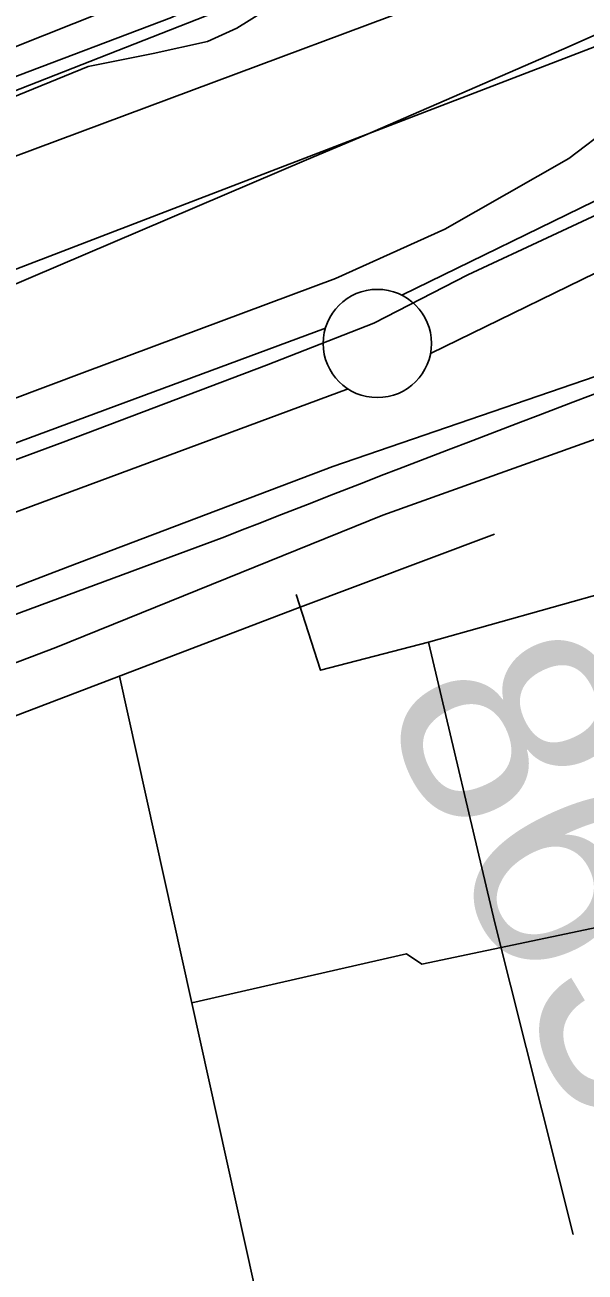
# Model space of a CAD drawing. Extents: x 3651524 to 3689615, y 505651 to 531377.
# Drawn here: x 3674060 to 3674319, y 514121 to 514697 of the extents above; entities that cross this region are included whole.
import ezdxf

# ---------------------------------------------------------------- set-up
doc = ezdxf.new("R2010")
doc.units = 0
for name, color, linetype in [('V-FLOD-BASE', 7, 'Continuous'), ('V-LEVE-TOET', 7, 'Continuous'), ('V-RIVR-EDGE', 7, 'Continuous'), ('V-ROAD-CNTR', 7, 'Continuous'), ('V-RRAP-RVMT', 7, 'Continuous'), ('V-SITE-OTLN', 7, 'Continuous'), ('V-SITE-VEGE', 7, 'Continuous'), ('V-SURV-IDEN', 7, 'Continuous'), ('V-SURV-LINE', 7, 'Continuous'), ('V-TOPO-DPTH', 7, 'Continuous'), ('V-TOPO-MINR', 7, 'Continuous'), ('V-TOPO-WATR', 7, 'Continuous'), ('V-UTIL-LINE', 7, 'Continuous')]:
    doc.layers.add(name, color=color, linetype=linetype)

msp = doc.modelspace()

# ---------------------------------------------------------------- linework, layer by layer
at = {"layer": 'V-FLOD-BASE'}
for points in [[(3674221.26, 514558.895), (3674264.737, 514581.222), (3674342.53, 514617.513), (3674505.439, 514678.441), (3674539.261, 514692.91)], [(3673146.537, 514159.764), (3673190.262, 514171.174), (3673201.946, 514175.145), (3673242.904, 514190.491), (3673347.393, 514230.304), (3673452.275, 514270.643), (3673558.865, 514311.513), (3673653.907, 514346.837), (3673776.121, 514392.081), (3673869.721, 514425.036), (3673952.55, 514457.568), (3674077.783, 514503.871), (3674171.772, 514539.455), (3674221.26, 514558.895)]]:
    msp.add_lwpolyline(points, dxfattribs=at)
at = {"layer": 'V-LEVE-TOET'}
for points in [[(3674202.406, 514492.595), (3674328.936, 514536.089), (3674422.71, 514569.102), (3674515.967, 514601.123), (3674593.658, 514631.398), (3674708.135, 514673.589), (3674816.61, 514716.382), (3675056.07, 514799.584), (3675205.373, 514856.23), (3675357.681, 514912.822), (3675472.185, 514956.516), (3675629.504, 515013.027), (3675779.792, 515068.653), (3675874.06, 515101.156), (3675951.124, 515123.926), (3676016.537, 515139.372), (3676109.61, 515160.368), (3676131.792, 515168.017), (3676180.043, 515176.232), (3676203.077, 515174.843), (3676236.07, 515169.781), (3676265.932, 515157.253), (3676277.858, 515151.039)], [(3674203.635, 514579.494), (3674254.137, 514602.206), (3674311.317, 514634.829), (3674331.117, 514650.035), (3674347.796, 514658.276), (3674369.466, 514665.432), (3674437.093, 514693.371), (3674528.429, 514730.436), (3674561.685, 514740.905), (3674587.373, 514748.495), (3674701.858, 514791.185), (3674784.008, 514818.381), (3674900.981, 514860.029)], [(3674203.635, 514579.494), (3674087.669, 514536.201), (3673949.564, 514484.276), (3673940.336, 514482.804), (3673930.172, 514485.153), (3673917.894, 514489.474), (3673903.392, 514486.535), (3673867.286, 514472.99), (3673837.504, 514461.308), (3673828.153, 514455.743), (3673815.66, 514440.543), (3673806.454, 514429.834), (3673802.772, 514425.341), (3673794.602, 514421.759), (3673704.585, 514393.042), (3673579.253, 514349.725), (3673430.736, 514294.214), (3673292.629, 514243.081), (3673153.462, 514194.189), (3673071.343, 514171.162), (3672961.808, 514140.679), (3672868.763, 514109.314), (3672804.323, 514085.146), (3672773.621, 514072.01)], [(3674202.406, 514492.595), (3674080.976, 514446.527), (3673967.667, 514403.235), (3673915.4, 514384.09), (3673796.702, 514346.159), (3673658.369, 514294.412), (3673471.833, 514223.791), (3673299.312, 514160.289), (3673201.584, 514125.821), (3673136.867, 514103.498), (3673032.699, 514075.045), (3673025.619, 514074.764), (3673018.156, 514077.711), (3673007.374, 514082.848), (3673003.175, 514083.1), (3672961.914, 514067.26), (3672931.127, 514057.217), (3672831.428, 514023.663), (3672718.931, 513971.062)]]:
    msp.add_lwpolyline(points, dxfattribs=at)
at = {"layer": 'V-RIVR-EDGE'}
msp.add_lwpolyline([(3673501.735, 514443.422), (3673605.099, 514486.99), (3673668.224, 514523.454), (3673715.694, 514541.346), (3673763.732, 514546.03), (3673840.054, 514578.859), (3673888.138, 514602.153), (3673960.252, 514632.591), (3674052.198, 514671.385), (3674127.91, 514700.014), (3674191.018, 514729.874), (3674239.078, 514743.563), (3674285.916, 514748.25), (3674339.395, 514768.528), (3674387.477, 514791.222), (3674436.752, 514810.911), (3674528.672, 514838.899), (3674604.976, 514864.524), (3674644.067, 514892.643), (3674667.483, 514893.786), (3674714.357, 514913.481), (3674784.678, 514946.925), (3674864.629, 514990.551)], dxfattribs=at)
at = {"layer": 'V-ROAD-CNTR'}
msp.add_lwpolyline([(3673561.593, 514241.193), (3674152.535, 514460.139)], dxfattribs=at)
msp.add_arc((3678508.362, 503444.298), 11845.758, 108.9074885, 111.5745802, dxfattribs=at)
at = {"layer": 'V-RRAP-RVMT'}
msp.add_lwpolyline([(3674299.881, 514769.994), (3674302.712, 514763.262), (3673919.033, 514612.627), (3673922.637, 514603.584), (3673891.869, 514590.623), (3673880.865, 514573.89), (3673856.434, 514565.362), (3673838.939, 514570.166), (3673793.222, 514550.544), (3673787.44, 514539.403), (3673769.619, 514532.721), (3673756.46, 514537.705), (3673717.857, 514521.308), (3673711.236, 514536.484), (3673517.531, 514463.673)], dxfattribs=at)
at = {"layer": 'V-SITE-OTLN'}
msp.add_lwpolyline([(3674884.886, 513586.691), (3674650.707, 513515.621), (3674434.078, 513452.967), (3674143.889, 513355.386), (3674063.067, 513326.609), (3673628.897, 513193.61), (3673436.344, 514166.883), (3674074.48, 514409.01), (3674225.471, 514470.088), (3674407.327, 514535.339), (3674600.652, 514605.747), (3674670.688, 514630.016), (3674771.109, 514669.848), (3674961.09, 514740.315)], dxfattribs=at)
at = {"layer": 'V-SITE-VEGE'}
msp.add_lwpolyline([(3674442.526, 514744.935), (3674308.982, 514685.58), (3674217.269, 514645.607), (3674190.163, 514634.266), (3673973.344, 514541.766), (3673949.888, 514532.038), (3673938.247, 514530.825), (3673927.194, 514532.771), (3673918.101, 514539.455), (3673912.952, 514545.561), (3673908.191, 514556.204), (3673905.209, 514565.469), (3673904.394, 514575.334), (3673905.559, 514583.033), (3673912.627, 514597.256), (3673931.73, 514611.316), (3673981.4, 514633.344), (3674089.42, 514677.421), (3674119.399, 514683.416), (3674144.444, 514689.005), (3674158.043, 514695.157), (3674170.652, 514702.884)], dxfattribs=at)
at = {"layer": 'V-SURV-LINE'}
for points in [[(3674234.263, 514571.711), (3674329.548, 514618.316)], [(3674342.74, 514591.373), (3674247.455, 514544.768)], [(3673204.656, 514187.935), (3674198.97, 514556.583)], [(3674209.403, 514528.455), (3673215.088, 514159.807)]]:
    msp.add_lwpolyline(points, dxfattribs=at)
msp.add_circle((3674222.913, 514549.462), 25, dxfattribs=at)
at = {"layer": 'V-TOPO-DPTH'}
for points in [[(3672211.767, 513951.485), (3673199.733, 514346.026), (3673220.929, 514354.485), (3673242.128, 514362.937), (3673263.331, 514371.379), (3673284.536, 514379.814), (3673305.743, 514388.245), (3673326.949, 514396.677), (3673348.155, 514405.111), (3673369.36, 514413.546), (3674419.143, 514831.185), (3674427.038, 514834.306), (3674434.941, 514837.405), (3674442.857, 514840.47), (3674450.783, 514843.512), (3674464.599, 514848.782), (3674465.625, 514849.167), (3674468.722, 514850.266), (3674484.199, 514855.509), (3674492.983, 514858.459), (3674501.777, 514861.377), (3674510.587, 514864.247), (3674519.408, 514867.087), (3675495.662, 515178.441)], [(3674680.155, 514918.353), (3674527.49, 514763.99), (3674504.421, 514755.988), (3674503.789, 514755.767), (3674502.528, 514755.313), (3674501.899, 514755.081), (3674492.142, 514751.442), (3674486.638, 514749.38), (3674481.139, 514747.307), (3674475.646, 514745.217), (3674470.158, 514743.116), (3673432.183, 514343.98), (3673394.474, 514329.503), (3673356.755, 514315.051), (3673319.021, 514300.639), (3673281.277, 514286.253), (3673017.36, 514185.82), (3672795.57, 514184.625)], [(3672795.57, 514184.625), (3673199.733, 514346.026), (3673220.929, 514354.485), (3673242.128, 514362.937), (3673263.331, 514371.379), (3673284.536, 514379.814), (3673305.743, 514388.245), (3673326.949, 514396.677), (3673348.155, 514405.111), (3673369.36, 514413.546), (3674419.143, 514831.185), (3674427.038, 514834.306), (3674434.941, 514837.405), (3674442.857, 514840.47), (3674450.783, 514843.512), (3674464.599, 514848.782), (3674465.625, 514849.167), (3674468.722, 514850.266), (3674484.199, 514855.509), (3674492.983, 514858.459), (3674501.777, 514861.377), (3674510.587, 514864.247), (3674519.408, 514867.087), (3674680.155, 514918.353)]]:
    msp.add_lwpolyline(points, dxfattribs=at)
at = {"layer": 'V-TOPO-MINR'}
for points in [[(3672362.816, 513992.51), (3673312.183, 514353.899), (3673325.52, 514358.982), (3673338.855, 514364.073), (3673352.186, 514369.173), (3673365.514, 514374.281), (3673539.781, 514441.145), (3673640.29, 514479.558), (3673740.865, 514517.796), (3673841.541, 514555.771), (3673942.282, 514593.57), (3674443.951, 514781.054), (3674465.505, 514789.021), (3674487.096, 514796.885), (3674508.742, 514804.595), (3674530.426, 514812.201), (3675322.54, 515086.89)], [(3673017.36, 514185.82), (3673281.277, 514286.253), (3673319.021, 514300.639), (3673356.755, 514315.051), (3673394.474, 514329.503), (3673432.183, 514343.98), (3674470.158, 514743.116), (3674475.646, 514745.217), (3674481.139, 514747.307), (3674486.638, 514749.38), (3674492.142, 514751.442), (3674501.899, 514755.081), (3674502.528, 514755.313), (3674503.789, 514755.767), (3674504.421, 514755.988), (3674527.49, 514763.99)]]:
    msp.add_lwpolyline(points, dxfattribs=at)
at = {"layer": 'V-TOPO-WATR'}
msp.add_lwpolyline([(3672211.767, 513951.485), (3673199.733, 514346.026), (3673220.929, 514354.485), (3673242.128, 514362.937), (3673263.331, 514371.379), (3673284.536, 514379.814), (3673305.743, 514388.245), (3673326.949, 514396.677), (3673348.155, 514405.111), (3673369.36, 514413.546), (3674419.143, 514831.185), (3674427.038, 514834.306), (3674434.941, 514837.405), (3674442.857, 514840.47), (3674450.783, 514843.512), (3674464.599, 514848.782), (3674465.625, 514849.167), (3674468.722, 514850.266), (3674484.199, 514855.509), (3674492.983, 514858.459), (3674501.777, 514861.377), (3674510.587, 514864.247), (3674519.408, 514867.087), (3675495.662, 515178.441)], dxfattribs=at)
at = {"layer": 'V-UTIL-LINE'}
for p, q in [((3674184.761, 514426.678), (3674276.982, 514461.38)), ((3674360.44, 514443.611), (3674246.59, 514411.457))]:
    msp.add_line(p, q, dxfattribs=at)
for points in [[(3674185.389, 514433.441), (3674196.594, 514398.539), (3674246.59, 514411.457), (3674277.173, 514281.913), (3674313.408, 514137.865)], [(3674184.761, 514426.678), (3673916.235, 514324.245), (3673761.187, 514265.681), (3673588.404, 514201.746), (3673645.281, 513934.29), (3673676.21, 513790.412), (3673697.343, 513699.554), (3673698.74, 513693.248), (3673634.486, 513679.873), (3673674.899, 513450.237), (3673622.466, 513441.625), (3673620.823, 513436.972)], [(3674103.826, 514395.805), (3674165.854, 514115.413), (3674189.563, 514010.887), (3674190.884, 514009.048), (3674198.081, 513976.137), (3674224.146, 513982.26)], [(3674335.037, 514268.149), (3674333.497, 514281.627), (3674243.448, 514262.828), (3674236.323, 514267.532), (3674137.196, 514244.963)]]:
    msp.add_lwpolyline(points, dxfattribs=at)

# ---------------------------------------------------------------- texts
at = {"layer": 'V-SURV-IDEN'}
msp.add_text('863+50.6', height=100, rotation=295.443056, dxfattribs=at).set_placement((3674223.141, 514384.375))

doc.saveas('drawing.dxf')
